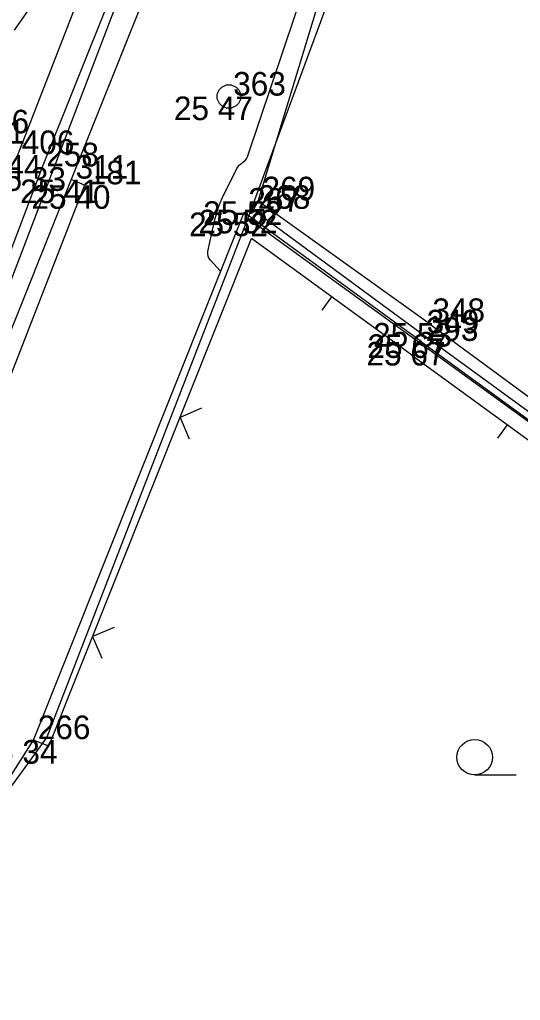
# Model space of a CAD drawing. Extents: x -702257 to -701487, y -1009871 to -1008841.
# Drawn here: x -701767.92 to -701762.61, y -1009411.95 to -1009401.55 of the extents above; entities that cross this region are included whole.
import ezdxf

# ---------------------------------------------------------------- set-up
doc = ezdxf.new("R2010")
doc.units = 0
for name, color, linetype in [('Ex_Minor Contours', 7, 'Continuous'), ('Z_body', 7, 'Continuous'), ('Z_body_cisla', 7, 'Continuous'), ('Z_body_vysky_redukovane', 7, 'Continuous'), ('Z_hrany_paty', 7, 'Continuous'), ('Z_katastr_hranice', 7, 'Continuous'), ('Z_obruba', 7, 'Continuous'), ('Z_ploty', 7, 'Continuous'), ('Z_ploty_znacky', 7, 'Continuous'), ('Z_rozhranni', 7, 'Continuous'), ('Z_site_plynovod_znaky', 7, 'Continuous'), ('Z_vstupy', 7, 'Continuous'), ('Z_zlabek', 7, 'Continuous'), ('Z_znaky_kultur', 7, 'Continuous')]:
    doc.layers.add(name, color=color, linetype=linetype)

# ---------------------------------------------------------------- blocks, each defined once
blk = doc.blocks.new('Z614_1')
for p, q in [((-0.075, 0.1), (-0.025, 0.125)), ((-0.025, 0.125), (0.025, 0.125)), ((0.025, 0.125), (0.075, 0.1)), ((-0.125, 0.025), (-0.1, 0.075)), ((-0.125, -0.025), (-0.125, 0.025)), ((-0.1, 0.075), (-0.075, 0.1)), ((0.075, 0.1), (0.1, 0.075)), ((0.1, 0.075), (0.125, 0.025)), ((0.125, 0.025), (0.125, -0.025)), ((-0.1, -0.075), (-0.125, -0.025)), ((-0.075, -0.1), (-0.1, -0.075)), ((-0.025, -0.125), (-0.075, -0.1)), ((0.075, -0.1), (0.025, -0.125)), ((0.1, -0.075), (0.075, -0.1)), ((0.125, -0.025), (0.1, -0.075)), ((0.025, -0.125), (-0.025, -0.125))]:
    blk.add_line(p, q)
blk = doc.blocks.new('Z210_1')
blk.add_line((0, 0), (0, 0.175))
blk = doc.blocks.new('Z212_1')
for p, q in [((-0.175, 0.175), (0, 0)), ((0, 0), (0.175, 0.175))]:
    blk.add_line(p, q)
blk = doc.blocks.new('Z304_1')
blk.add_line((0, -0.188), (0.438, -0.188))
blk.add_circle((0, 0), 0.188)
blk = doc.blocks.new('Z614_2')
for p, q in [((-0.075, 0.1), (-0.025, 0.125)), ((-0.025, 0.125), (0.025, 0.125)), ((0.025, 0.125), (0.075, 0.1)), ((-0.125, 0.025), (-0.1, 0.075)), ((-0.125, -0.025), (-0.125, 0.025)), ((-0.1, 0.075), (-0.075, 0.1)), ((0.075, 0.1), (0.1, 0.075)), ((0.1, 0.075), (0.125, 0.025)), ((0.125, 0.025), (0.125, -0.025)), ((-0.1, -0.075), (-0.125, -0.025)), ((-0.075, -0.1), (-0.1, -0.075)), ((-0.025, -0.125), (-0.075, -0.1)), ((0.075, -0.1), (0.025, -0.125)), ((0.1, -0.075), (0.075, -0.1)), ((0.125, -0.025), (0.1, -0.075)), ((0.025, -0.125), (-0.025, -0.125))]:
    blk.add_line(p, q)
blk = doc.blocks.new('POINT_DISPLAY')
blk.add_line((0, 0), (0, 0))

msp = doc.modelspace()

# ---------------------------------------------------------------- linework, layer by layer
at = {"layer": 'Ex_Minor Contours'}
for points in [[(-701765.788, -1009404.221), (-701765.897, -1009404.104), (-701765.912, -1009404.083), (-701765.921, -1009404.061), (-701765.924, -1009404.038), (-701765.922, -1009404.013), (-701765.848, -1009403.672), (-701765.833, -1009403.613), (-701765.815, -1009403.554), (-701765.793, -1009403.497), (-701765.767, -1009403.441), (-701765.617, -1009403.134), (-701765.61, -1009403.121), (-701765.602, -1009403.11), (-701765.592, -1009403.099), (-701765.582, -1009403.09), (-701765.537, -1009403.054), (-701765.526, -1009403.044), (-701765.517, -1009403.034), (-701765.51, -1009403.022), (-701765.505, -1009403.009), (-701764.617, -1009400.371)], [(-701767.548, -1009401.048), (-701767.901, -1009401.56), (-701767.975, -1009401.667)]]:
    msp.add_lwpolyline(points, dxfattribs=at)
at = {"layer": 'Z_hrany_paty'}
for p, q in [((-701765.83, -1009398.5), (-701767.68, -1009403.12)), ((-701767.68, -1009403.12), (-701769.64, -1009408.31))]:
    msp.add_line(p, q, dxfattribs=at)
at = {"layer": 'Z_katastr_hranice'}
for p, q in [((-701752.99, -1009364.98), (-701769.49, -1009408.19)), ((-701763.91, -1009399.36), (-701765.5, -1009403.66)), ((-701765.5, -1009403.66), (-701767.63, -1009409.16)), ((-701765.5, -1009403.66), (-701746.93, -1009417.12)), ((-701767.63, -1009409.16), (-701770.02, -1009412.44))]:
    msp.add_line(p, q, dxfattribs=at)
at = {"layer": 'Z_obruba'}
for q in [(-701768.88, -1009407.55), (-701767.37, -1009403.25)]:
    msp.add_line((-701767.23, -1009403.31), q, dxfattribs=at)
at = {"layer": 'Z_ploty'}
for p, q in [((-701765.44, -1009403.57), (-701765.39, -1009403.48)), ((-701765.44, -1009403.57), (-701765.39, -1009403.48)), ((-701767.77, -1009409.19), (-701765.54, -1009403.6)), ((-701767.77, -1009409.19), (-701765.54, -1009403.6)), ((-701765.54, -1009403.6), (-701765.44, -1009403.57)), ((-701765.54, -1009403.6), (-701765.44, -1009403.57)), ((-701763.66, -1009404.97), (-701765.54, -1009403.6)), ((-701763.66, -1009404.97), (-701765.54, -1009403.6)), ((-701767.607, -1009409.255), (-701765.461, -1009403.874)), ((-701763.763, -1009405.111), (-701765.461, -1009403.874)), ((-701763.66, -1009404.97), (-701760.71, -1009407.12)), ((-701763.66, -1009404.97), (-701760.71, -1009407.12)), ((-701763.763, -1009405.111), (-701760.813, -1009407.261)), ((-701767.607, -1009409.255), (-701767.77, -1009409.19))]:
    msp.add_line(p, q, dxfattribs=at)
at = {"layer": 'Z_rozhranni'}
for p, q in [((-701765.55, -1009398.69), (-701767.37, -1009403.25)), ((-701765.55, -1009398.69), (-701767.37, -1009403.25)), ((-701767.37, -1009403.25), (-701769.15, -1009407.69)), ((-701767.37, -1009403.25), (-701769.15, -1009407.69)), ((-701763.59, -1009404.77), (-701765.39, -1009403.48)), ((-701763.59, -1009404.77), (-701765.39, -1009403.48)), ((-701765.44, -1009403.57), (-701763.65, -1009404.89)), ((-701765.44, -1009403.57), (-701763.65, -1009404.89)), ((-701763.59, -1009404.77), (-701760.68, -1009406.91)), ((-701763.59, -1009404.77), (-701760.68, -1009406.91)), ((-701763.65, -1009404.89), (-701760.77, -1009406.99)), ((-701763.65, -1009404.89), (-701760.77, -1009406.99))]:
    msp.add_line(p, q, dxfattribs=at)
at = {"layer": 'Z_vstupy'}
for p, q in [((-701765.39, -1009403.48), (-701764.14, -1009399.36)), ((-701765.39, -1009403.48), (-701764.14, -1009399.36)), ((-701769.41, -1009411.76), (-701767.77, -1009409.19)), ((-701769.41, -1009411.76), (-701767.77, -1009409.19))]:
    msp.add_line(p, q, dxfattribs=at)
at = {"layer": 'Z_zlabek'}
msp.add_line((-701766.15, -1009398.39), (-701767.94, -1009402.99), dxfattribs=at)
msp.add_line((-701766.15, -1009398.39), (-701767.94, -1009402.99), dxfattribs=at)

# ---------------------------------------------------------------- block references
at = {"layer": 'Z_body'}
for p in [(-701765.7, -1009402.37), (-701767.68, -1009403.12), (-701767.37, -1009403.25), (-701767.23, -1009403.31), (-701765.39, -1009403.48), (-701765.54, -1009403.6), (-701765.44, -1009403.57), (-701763.59, -1009404.77), (-701763.65, -1009404.89), (-701763.66, -1009404.97), (-701767.77, -1009409.19)]:
    msp.add_blockref('POINT_DISPLAY', p, dxfattribs=at)
at = {"layer": 'Z_ploty_znacky'}
for name, p, rotation in [('Z210_1', (-701764.612, -1009404.493), 143.9), ('Z212_1', (-701766.218, -1009405.772), -111.69999999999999), ('Z210_1', (-701762.753, -1009405.848), 143.9), ('Z212_1', (-701767.144, -1009408.094), -111.69999999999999)]:
    msp.add_blockref(name, p, dxfattribs=dict(at, rotation=rotation))
at = {"layer": 'Z_site_plynovod_znaky'}
for name in ['Z614_1', 'Z614_2']:
    msp.add_blockref(name, (-701765.7, -1009402.37), dxfattribs=at)
at = {"layer": 'Z_znaky_kultur'}
msp.add_blockref('Z304_1', (-701763.097, -1009409.372), dxfattribs=at)

# ---------------------------------------------------------------- texts
at = {"layer": 'Z_body_cisla'}
for s, p in [('363', (-701765.655, -1009402.36)), ('326', (-701768.375, -1009402.76)), ('211', (-701768.415, -1009402.87)), ('406', (-701767.895, -1009402.98)), ('258', (-701767.635, -1009403.11)), ('311', (-701767.325, -1009403.24)), ('181', (-701767.185, -1009403.3)), ('269', (-701765.345, -1009403.47)), ('267', (-701765.495, -1009403.59)), ('268', (-701765.395, -1009403.56)), ('348', (-701763.545, -1009404.76)), ('349', (-701763.605, -1009404.88)), ('293', (-701763.615, -1009404.96)), ('266', (-701767.725, -1009409.18))]:
    msp.add_text(s, height=0.25, dxfattribs=at).set_placement(p)
at = {"layer": 'Z_body_vysky_redukovane'}
for s, p in [('25 47', (-701766.283, -1009402.62)), ('25 44', (-701768.523, -1009403.24)), ('25 33', (-701768.263, -1009403.37)), ('25 41', (-701767.912, -1009403.5)), ('25 40', (-701767.792, -1009403.56)), ('25 52', (-701765.973, -1009403.73)), ('25 52', (-701766.123, -1009403.85)), ('25 52', (-701766.023, -1009403.82)), ('25 53', (-701764.173, -1009405.02)), ('25 67', (-701764.233, -1009405.14)), ('25 67', (-701764.243, -1009405.22)), ('25 34', (-701768.353, -1009409.44))]:
    msp.add_text(s, height=0.25, dxfattribs=at).set_placement(p)

doc.saveas('drawing.dxf')
